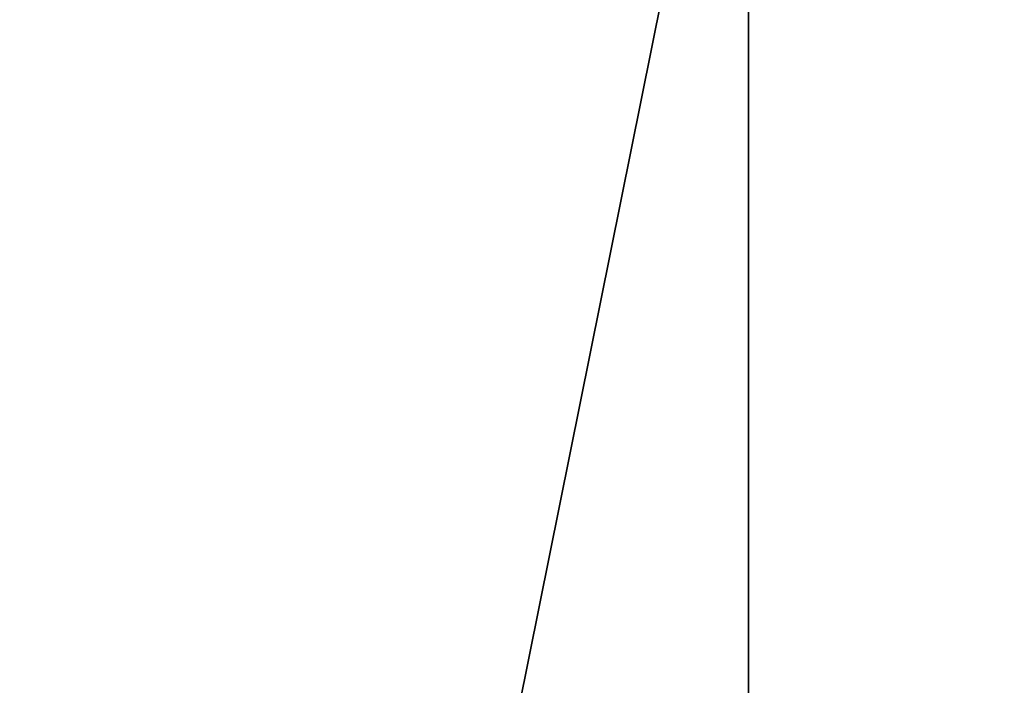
# Model space of a CAD drawing. Header units: millimetres. Extents: x -125 to 171, y -35 to 1363.
# Tile 804 of 1056: x -53.201635 to -53.201336, y 1225.69966 to 1225.699862. Entities that reach past the tile are written whole.
import ezdxf

# ---------------------------------------------------------------- set-up
doc = ezdxf.new("R2010")
doc.units = ezdxf.units.MM
doc.header["$LTSCALE"] = 65.185185
doc.layers.add('2680', color=7, linetype='CONTINUOUS')
doc.layers.add('2681', color=7, linetype='CONTINUOUS')

msp = doc.modelspace()

# ---------------------------------------------------------------- linework, layer by layer
at = {"layer": '2680', "linetype": 'CONTINUOUS'}
for points in [[(-53.44717869, 1225.7, 295.5645384), (-53.44718014, 1223.2, 295.56453589), (-52.5286039, 1223.2, 296.39161436), (-53.44717869, 1225.7, 295.5645384)], [(-52.52865076, 1225.7, 296.3915935), (-53.44717869, 1225.7, 295.5645384), (-52.5286039, 1223.2, 296.39161436), (-52.52865076, 1225.7, 296.3915935)]]:
    msp.add_3dface(points, dxfattribs=at)
at = {"layer": '2681', "linetype": 'CONTINUOUS'}
for points in [[(-53.70418235, 1225.7, 294.35546298), (-53.20141394, 1225.7, 293.22624285), (-53.70418235, 1223.2, 294.35546298), (-53.70418235, 1225.7, 294.35546298)], [(-53.20141394, 1225.7, 293.22624285), (-53.20141587, 1223.2, 293.22624499), (-53.70418235, 1223.2, 294.35546298), (-53.20141394, 1225.7, 293.22624285)], [(-53.20141394, 1225.7, 293.22624285), (-52.13100363, 1225.7, 292.60823357), (-53.20141587, 1223.2, 293.22624499), (-53.20141394, 1225.7, 293.22624285)], [(-52.13100363, 1225.7, 292.60823357), (-52.13095344, 1223.2, 292.6082229), (-53.20141587, 1223.2, 293.22624499), (-52.13100363, 1225.7, 292.60823357)]]:
    msp.add_3dface(points, dxfattribs=at)

doc.saveas('drawing.dxf')
